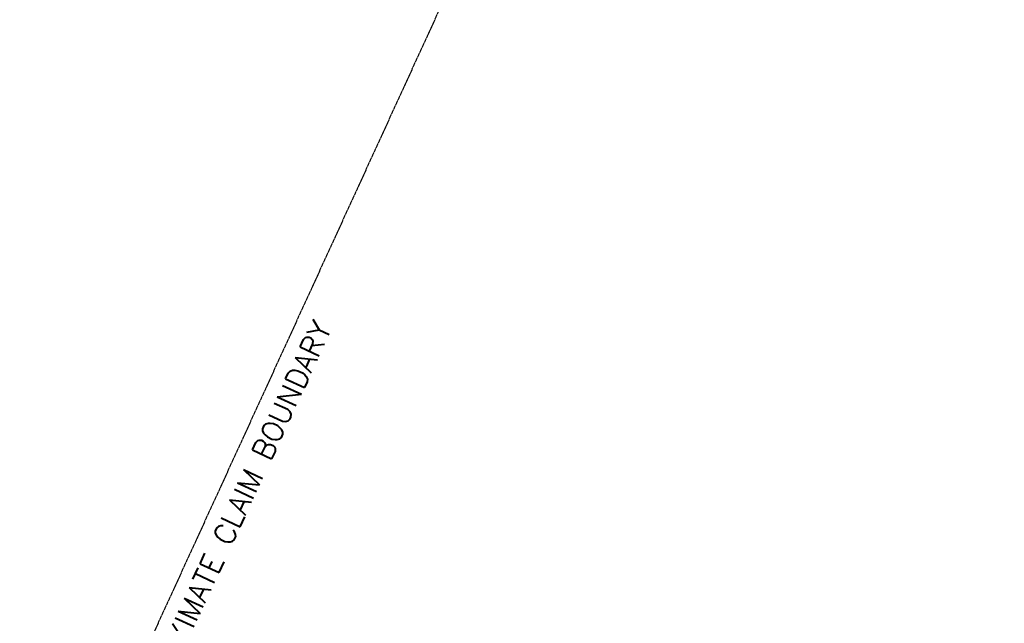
# Model space of a CAD drawing. Extents: x 429357 to 505151, y 227904 to 248592.
# Tile 424 of 656: x 442434 to 442902, y 236467 to 236754. Entities that reach past the tile are written whole.
import ezdxf

# ---------------------------------------------------------------- set-up
doc = ezdxf.new("R2010")
doc.units = 0
doc.header["$MEASUREMENT"] = 0
doc.linetypes.add('CENTER', pattern=[2, 1.25, -0.25, 0.25, -0.25])
doc.linetypes.add('D25', pattern=[0.375, 0.25, -0.125])
for name, color, linetype in [('V-PROP-LINE-EASE-MINE', 2, 'D25'), ('V-PROP-LINE-EASE-MINE-TEXT', 2, 'D25'), ('V-RWAY-CNTR-2012', 4, 'CENTER'), ('V-RWAY-PATT-NEW ROAD-400', 23, 'Continuous'), ('V-RWAY-PATT-NEW ROAD-COVER', 23, 'Continuous'), ('V-RWAY-PATT-OLD ROAD', 21, 'Continuous'), ('V-RWAY-PATT-RR', 24, 'Continuous'), ('V-RWAY-PATT-RR-COVER', 24, 'Continuous'), ('V-RWAY-PATT-RR-KEY', 24, 'Continuous')]:
    doc.layers.add(name, color=color, linetype=linetype)
doc.styles.add('L100', font='simplex.shx', dxfattribs={"height": 0.1})

msp = doc.modelspace()

# ---------------------------------------------------------------- hatches: boundary and pattern name
at = {"layer": 'V-RWAY-PATT-NEW ROAD-400'}
h = msp.add_hatch(dxfattribs=at)
h.set_pattern_fill('ANSI31', color=256, scale=400, angle=50)
h.set_pattern_definition([(95, (0, 0), (-49.80973490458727, -4.3577871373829), [])])
edge = h.paths.add_edge_path()
edge.add_line((444754.7902537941, 235688.7139485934), (445152.242234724, 235891.9075307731))
edge.add_line((445152.242234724, 235891.9075307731), (444804.834635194, 235935.4961069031))
edge.add_line((444804.834635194, 235935.4961069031), (444618.22951448, 235955.8303361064))
edge.add_arc((443941.3333751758, 237279.8569683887), 1487.022160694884, 267.29236154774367, 297.0779613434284, ccw=False)
edge.add_line((443871.0870157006, 235794.4949400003), (442962.2969302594, 235837.4737690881))
edge.add_line((442962.2969302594, 235837.4737690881), (442858.4905107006, 235847.5377895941))
edge.add_line((442858.4905107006, 235847.5377895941), (442782.2923647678, 235861.6184170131))
edge.add_line((442782.2923647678, 235861.6184170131), (442699.1520910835, 235883.7495124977))
edge.add_line((442699.1520910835, 235883.7495124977), (442630.8484261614, 235907.5383003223))
edge.add_line((442630.8484261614, 235907.5383003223), (442563.9286095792, 235936.1352401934))
edge.add_line((442563.9286095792, 235936.1352401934), (442532.6556501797, 235951.4266071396))
edge.add_line((442532.6556501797, 235951.4266071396), (442512.6865152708, 235961.8717509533))
edge.add_line((442512.6865152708, 235961.8717509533), (442445.8126106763, 236000.9896755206))
edge.add_line((442445.8126106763, 236000.9896755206), (442388.9329959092, 236039.7831138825))
edge.add_line((442388.9329959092, 236039.7831138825), (442346.2858197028, 236072.6535520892))
edge.add_line((442346.2858197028, 236072.6535520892), (442306.8815892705, 236106.2952772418))
edge.add_line((442306.8815892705, 236106.2952772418), (442256.158681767, 236154.9389523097))
edge.add_line((442256.158681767, 236154.9389523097), (442207.6928551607, 236208.1272666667))
edge.add_line((442207.6928551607, 236208.1272666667), (442149.9818911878, 236282.4329748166))
edge.add_line((442149.9818911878, 236282.4329748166), (442115.8715524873, 236333.7515104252))
edge.add_line((442115.8715524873, 236333.7515104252), (442081.6223245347, 236392.8673278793))
edge.add_line((442081.6223245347, 236392.8673278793), (442048.2752310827, 236460.689768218))
edge.add_line((442048.2752310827, 236460.689768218), (441550.9097378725, 237570.8887739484))
edge.add_line((441550.9097378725, 237570.8887739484), (441491.3046447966, 237696.9980128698))
edge.add_line((441491.3046447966, 237696.9980128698), (441412.3231467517, 237846.3385729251))
edge.add_line((441412.3231467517, 237846.3385729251), (441328.0562235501, 237988.4674935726))
edge.add_line((441328.0562235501, 237988.4674935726), (441238.6121246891, 237930.3074923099))
edge.add_line((441238.6121246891, 237930.3074923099), (441324.3246350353, 237781.1410585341))
edge.add_line((441324.3246350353, 237781.1410585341), (441387.0982817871, 237653.632227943))
edge.add_line((441387.0982817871, 237653.632227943), (441430.9992233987, 237551.4581331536))
edge.add_line((441430.9992233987, 237551.4581331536), (441991.4290983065, 236161.0223578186))
edge.add_arc((444602.7808922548, 237213.5553731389), 2815.489999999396, 201.9524216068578, 208.7773178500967)
edge.add_arc((443012.1926327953, 236892.5215852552), 1356.22700000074, 229.7006958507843, 267.2923646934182)
edge.add_line((442948.1250611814, 235537.8086924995), (443856.9152377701, 235494.8298591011))
edge.add_arc((443941.3333830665, 237279.8569318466), 1787.02212456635, 267.292364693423, 297.0779617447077)
at = {"layer": 'V-RWAY-PATT-NEW ROAD-COVER'}
h = msp.add_hatch(dxfattribs=at)
h.set_pattern_fill('ANSI31', color=256, scale=700, angle=50)
h.set_pattern_definition([(95, (0, 0), (-87.16703608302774, -7.626127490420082), [])])
edge = h.paths.add_edge_path()
edge.add_line((444754.7902537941, 235688.7139485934), (445152.242234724, 235891.9075307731))
edge.add_line((445152.242234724, 235891.9075307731), (444804.834635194, 235935.4961069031))
edge.add_line((444804.834635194, 235935.4961069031), (444618.22951448, 235955.8303361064))
edge.add_arc((443941.3333751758, 237279.8569683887), 1487.022160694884, 267.29236154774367, 297.0779613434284, ccw=False)
edge.add_line((443871.0870157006, 235794.4949400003), (442962.2969302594, 235837.4737690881))
edge.add_line((442962.2969302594, 235837.4737690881), (442858.4905107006, 235847.5377895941))
edge.add_line((442858.4905107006, 235847.5377895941), (442782.2923647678, 235861.6184170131))
edge.add_line((442782.2923647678, 235861.6184170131), (442699.1520910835, 235883.7495124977))
edge.add_line((442699.1520910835, 235883.7495124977), (442630.8484261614, 235907.5383003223))
edge.add_line((442630.8484261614, 235907.5383003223), (442563.9286095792, 235936.1352401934))
edge.add_line((442563.9286095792, 235936.1352401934), (442532.6556501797, 235951.4266071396))
edge.add_line((442532.6556501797, 235951.4266071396), (442512.6865152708, 235961.8717509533))
edge.add_line((442512.6865152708, 235961.8717509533), (442445.8126106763, 236000.9896755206))
edge.add_line((442445.8126106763, 236000.9896755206), (442388.9329959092, 236039.7831138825))
edge.add_line((442388.9329959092, 236039.7831138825), (442346.2858197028, 236072.6535520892))
edge.add_line((442346.2858197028, 236072.6535520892), (442306.8815892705, 236106.2952772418))
edge.add_line((442306.8815892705, 236106.2952772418), (442256.158681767, 236154.9389523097))
edge.add_line((442256.158681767, 236154.9389523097), (442207.6928551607, 236208.1272666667))
edge.add_line((442207.6928551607, 236208.1272666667), (442149.9818911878, 236282.4329748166))
edge.add_line((442149.9818911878, 236282.4329748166), (442115.8715524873, 236333.7515104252))
edge.add_line((442115.8715524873, 236333.7515104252), (442081.6223245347, 236392.8673278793))
edge.add_line((442081.6223245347, 236392.8673278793), (442048.2752310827, 236460.689768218))
edge.add_line((442048.2752310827, 236460.689768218), (441550.9097378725, 237570.8887739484))
edge.add_line((441550.9097378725, 237570.8887739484), (441491.3046447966, 237696.9980128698))
edge.add_line((441491.3046447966, 237696.9980128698), (441412.3231467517, 237846.3385729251))
edge.add_line((441412.3231467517, 237846.3385729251), (441328.0562235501, 237988.4674935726))
edge.add_line((441328.0562235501, 237988.4674935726), (441238.6121246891, 237930.3074923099))
edge.add_line((441238.6121246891, 237930.3074923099), (441324.3246350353, 237781.1410585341))
edge.add_line((441324.3246350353, 237781.1410585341), (441387.0982817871, 237653.632227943))
edge.add_line((441387.0982817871, 237653.632227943), (441430.9992233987, 237551.4581331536))
edge.add_line((441430.9992233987, 237551.4581331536), (441991.4290983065, 236161.0223578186))
edge.add_arc((444602.7808922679, 237213.5553731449), 2815.490000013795, 201.9524216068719, 209.3258199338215)
edge.add_arc((443034.8987457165, 236998.3860833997), 1463.152755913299, 232.6928418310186, 266.6000235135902)
edge.add_line((442948.1250611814, 235537.8086924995), (443856.9152377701, 235494.8298591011))
edge.add_arc((443941.3333830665, 237279.8569318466), 1787.02212456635, 267.292364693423, 297.0779617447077)
at = {"layer": 'V-RWAY-PATT-OLD ROAD'}
h = msp.add_hatch(dxfattribs=at)
h.set_pattern_fill('ANSI31', color=256, scale=100, angle=45)
h.set_pattern_definition([(90, (0, 0), (-12.5, 2.664535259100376e-15), [])])
edge = h.paths.add_edge_path()
edge.add_line((444754.7902537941, 235688.7139485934), (445152.242234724, 235891.9075307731))
edge.add_line((445152.242234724, 235891.9075307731), (444804.834635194, 235935.4961069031))
edge.add_line((444804.834635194, 235935.4961069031), (444618.22951448, 235955.8303361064))
edge.add_arc((443941.3333751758, 237279.8569683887), 1487.022160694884, 267.29236154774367, 297.0779613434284, ccw=False)
edge.add_line((443871.0870157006, 235794.4949400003), (442962.2969302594, 235837.4737690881))
edge.add_line((442962.2969302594, 235837.4737690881), (442857.2417159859, 235844.8373698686))
edge.add_line((442857.2417159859, 235844.8373698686), (442782.7034142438, 235856.4437475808))
edge.add_line((442782.7034142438, 235856.4437475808), (442695.913377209, 235877.424834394))
edge.add_line((442695.913377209, 235877.424834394), (442629.2378515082, 235899.3191366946))
edge.add_line((442629.2378515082, 235899.3191366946), (442556.853763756, 235929.2295156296))
edge.add_line((442556.853763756, 235929.2295156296), (442514.7602990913, 235949.8077847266))
edge.add_line((442514.7602990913, 235949.8077847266), (442495.0814236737, 235960.2897114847))
edge.add_line((442495.0814236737, 235960.2897114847), (442440.3546220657, 235992.5402412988))
edge.add_line((442440.3546220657, 235992.5402412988), (442388.503931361, 236027.6996443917))
edge.add_line((442388.503931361, 236027.6996443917), (442333.5335692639, 236070.5680968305))
edge.add_line((442333.5335692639, 236070.5680968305), (442301.7545508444, 236098.3580085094))
edge.add_line((442301.7545508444, 236098.3580085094), (442240.0489784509, 236159.8259130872))
edge.add_line((442240.0489784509, 236159.8259130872), (442202.8157549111, 236202.7021063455))
edge.add_line((442202.8157549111, 236202.7021063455), (442141.7869390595, 236285.5531705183))
edge.add_line((442141.7869390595, 236285.5531705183), (442110.0769709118, 236336.9418835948))
edge.add_line((442110.0769709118, 236336.9418835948), (442079.7270699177, 236393.8177041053))
edge.add_line((442079.7270699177, 236393.8177041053), (442048.2752310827, 236460.689768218))
edge.add_line((442048.2752310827, 236460.689768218), (441604.9436267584, 237454.6921821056))
edge.add_line((441604.9436267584, 237454.6921821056), (441491.3046447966, 237696.9980128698))
edge.add_line((441491.3046447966, 237696.9980128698), (441412.3231467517, 237846.3385729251))
edge.add_line((441412.3231467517, 237846.3385729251), (441328.0562235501, 237988.4674935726))
edge.add_line((441328.0562235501, 237988.4674935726), (441238.6121246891, 237930.3074923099))
edge.add_line((441238.6121246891, 237930.3074923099), (441324.3246350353, 237781.1410585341))
edge.add_line((441324.3246350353, 237781.1410585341), (441387.0982817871, 237653.632227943))
edge.add_line((441387.0982817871, 237653.632227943), (441430.9992233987, 237551.4581331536))
edge.add_line((441430.9992233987, 237551.4581331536), (441991.4290983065, 236161.0223578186))
edge.add_arc((444602.7808922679, 237213.5553731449), 2815.490000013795, 201.9524216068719, 209.3258199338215)
edge.add_arc((442975.3944529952, 236837.9861106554), 1300.463355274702, 230.4943875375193, 268.7984778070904)
edge.add_line((442948.1250611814, 235537.8086924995), (443856.9152377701, 235494.8298591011))
edge.add_arc((443941.3333830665, 237279.8569318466), 1787.02212456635, 267.292364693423, 297.0779617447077)
at = {"layer": 'V-RWAY-PATT-RR'}
h = msp.add_hatch(dxfattribs=at)
h.set_pattern_fill('DOTS', color=256, scale=2, angle=90)
h.set_pattern_definition([(90, (0, 0), (-12.5, 6.250000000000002), [0, -12.5])])
edge = h.paths.add_edge_path()
edge.add_line((463249.5569567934, 239485.3821469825), (461904.7070020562, 239374.4039449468))
edge.add_arc((462009.4010453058, 238105.7063381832), 1273.009999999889, 94.71740949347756, 114.6678835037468)
edge.add_line((461478.1004505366, 239262.5443294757), (461031.2811906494, 239057.3337984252))
edge.add_arc((460759.9026580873, 239648.2252816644), 650.2300000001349, 271.17661248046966, 294.66788350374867, ccw=False)
edge.add_line((460773.2546879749, 238998.1323835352), (460346.4777835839, 238989.3669624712))
edge.add_arc((460406.6379977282, 236060.2447020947), 2929.739999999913, 91.1766124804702, 111.026612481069)
edge.add_line((459355.4427855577, 238794.904661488), (459131.218265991, 238708.7134183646))
edge.add_arc((458939.5680135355, 239207.2871043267), 534.1400000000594, 256.443279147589, 291.02661248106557, ccw=False)
edge.add_line((458814.3613980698, 238688.0291308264), (458387.2810669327, 238791.0093170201))
edge.add_arc((457932.7290611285, 236905.88725293), 1939.149999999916, 76.4432791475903, 106.7099458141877)
edge.add_line((457375.1715032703, 238763.151986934), (457000.1484570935, 238650.5687186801))
edge.add_arc((456858.6967817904, 239121.7545261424), 491.9599999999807, 259.55994581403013, 286.7099458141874, ccw=False)
edge.add_line((456769.5503367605, 238637.9389074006), (456400.7484175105, 238705.8932659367))
edge.add_arc((456037.151750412, 236732.5813026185), 2006.529999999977, 79.55994581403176, 118.7266124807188)
edge.add_line((455072.7515140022, 238492.1536441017), (454863.0398948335, 238377.2132518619))
edge.add_arc((454394.0018526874, 239232.9848857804), 975.8799999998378, 277.9103045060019, 298.72661248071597, ccw=False)
edge.add_arc((454135.6978361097, 241092.0256720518), 2852.780000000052, 269.1932791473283, 277.9103045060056, ccw=False)
edge.add_line((454095.5322062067, 238239.5284414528), (453403.3836644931, 238249.2744919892))
edge.add_arc((453381.4962838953, 236694.8685809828), 1554.560000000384, 89.19327914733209, 119.9432791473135)
edge.add_line((452605.5494438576, 238041.9258533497), (452483.7873136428, 237971.7870833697))
edge.add_arc((452222.5112140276, 238425.3669575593), 523.4499999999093, 271.9544379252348, 299.9432791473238, ccw=False)
edge.add_line((452240.3633516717, 237902.221467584), (451086.9456391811, 237862.8615339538))
edge.add_arc((451115.1744916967, 237035.633043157), 827.710000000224, 91.9544379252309, 110.8395699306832)
edge.add_line((450820.7145963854, 237809.1944267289), (450693.6046129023, 237760.809394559))
edge.add_arc((450224.5520669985, 238993.0347065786), 1318.480000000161, 281.2229032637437, 290.83956993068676, ccw=False)
edge.add_line((450481.1631621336, 237699.7674270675), (449789.9815760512, 237562.6226414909))
edge.add_arc((450145.3091580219, 235771.8445185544), 1825.689999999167, 101.2229032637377, 111.5229032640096)
edge.add_line((449475.5125713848, 237470.2309612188), (449217.3484181, 237368.4181674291))
edge.add_arc((448647.9650044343, 238812.1894402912), 1551.989999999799, 282.6229032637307, 291.52290326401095, ccw=False)
edge.add_line((448987.1265540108, 237297.7118394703), (448143.3331885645, 237108.7474961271))
edge.add_arc((448499.7872808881, 235517.0525082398), 1631.119999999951, 102.6229032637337, 118.0501507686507)
edge.add_line((447732.7625232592, 236956.5751637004), (447555.3000096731, 236862.0173316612))
edge.add_arc((447294.9304856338, 237350.6688711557), 553.6899999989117, 281.36681743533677, 298.0501507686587, ccw=False)
edge.add_line((447404.057019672, 236807.8392333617), (447179.3068485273, 236762.6570887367))
edge.add_arc((447321.9898558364, 236052.9070186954), 723.9499999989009, 101.3668174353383, 126.716817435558)
edge.add_line((446889.1687771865, 236633.2254798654), (446741.1121535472, 236522.7998569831))
edge.add_arc((446432.1498260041, 236937.0508057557), 516.7799999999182, 277.53388763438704, 306.71681743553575, ccw=False)
edge.add_line((446499.9061748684, 236424.731915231), (446016.0313089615, 236360.7374094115))
edge.add_arc((446189.5670424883, 235048.6000826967), 1323.562999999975, 97.53388763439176, 132.8005543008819)
edge.add_line((445290.2742763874, 236019.7290832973), (444246.4260034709, 235053.0962259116))
edge.add_arc((443521.8880459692, 235835.5108622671), 1066.36199999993, 228.9838876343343, 312.8005543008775, ccw=False)
edge.add_line((442822.0653362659, 235030.91401289), (442755.0557848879, 235089.1976189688))
edge.add_arc((444602.7808922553, 237213.5553731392), 2815.489999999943, 201.9524216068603, 228.9838876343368, ccw=False)
edge.add_line((441991.4290983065, 236161.0223578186), (441430.9992233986, 237551.4581331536))
edge.add_arc((439156.5041961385, 236634.6988076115), 2452.299999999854, 21.95242160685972, 32.48251394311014)
edge.add_line((441225.1550658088, 237951.6873684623), (440654.1831325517, 238848.5376687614))
edge.add_line((440654.1831325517, 238848.5376687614), (440485.4906138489, 238741.1410458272))
edge.add_line((440485.4906138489, 238741.1410458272), (441056.4625471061, 237844.2907455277))
edge.add_arc((439156.5041961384, 236634.6988076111), 2252.322000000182, 27.76665392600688, 32.482513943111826, ccw=False)
edge.add_arc((439156.504196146, 236634.6988076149), 2252.32199999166, 21.952425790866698, 27.766653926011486, ccw=False)
edge.add_line((441245.5206451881, 237476.6992038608), (441805.719503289, 236086.8368777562))
edge.add_arc((444602.5515866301, 237214.1299268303), 3015.46999999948, 201.9524257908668, 228.9791129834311)
edge.add_line((442623.3957599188, 234939.047173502), (442690.6822036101, 234880.5128819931))
edge.add_arc((443521.8243438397, 235835.9288847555), 1266.339999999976, 228.9791129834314, 290.2257014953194)
edge.add_arc((443521.8243438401, 235835.9288847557), 1266.339999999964, 290.2257014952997, 294.2147918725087)
edge.add_arc((443521.8243438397, 235835.9288847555), 1266.339999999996, 294.2147918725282, 312.7856754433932)
edge.add_line((444381.9957204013, 234906.5623270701), (444602.2903960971, 235110.4551537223))
edge.add_line((444602.2903960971, 235110.4551537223), (445223.2806271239, 235685.210095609))
edge.add_line((445223.2806271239, 235685.210095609), (445300.9499702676, 235757.0966351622))
edge.add_line((445300.9499702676, 235757.0966351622), (445415.1598807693, 235862.8031458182))
edge.add_line((445415.1598807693, 235862.8031458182), (445426.535522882, 235873.3318243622))
edge.add_arc((446189.7224646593, 235048.7514671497), 1123.560000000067, 97.51900877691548, 132.7856754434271, ccw=False)
edge.add_line((446042.6988944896, 236162.6505395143), (446284.5677246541, 236194.574813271))
edge.add_line((446284.5677246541, 236194.574813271), (446525.9442485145, 236226.4341075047))
edge.add_line((446525.9442485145, 236226.4341075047), (446587.0863805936, 236237.216423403))
edge.add_line((446587.0863805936, 236237.216423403), (446647.0660920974, 236253.249291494))
edge.add_arc((446432.1499209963, 236937.0508766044), 716.7800000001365, 287.4477299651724, 306.7168174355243)
edge.add_line((446860.6843401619, 236362.4798888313), (447008.7408688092, 236472.9054408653))
edge.add_arc((447321.989855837, 236052.9070186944), 523.9499999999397, 101.36681743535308, 126.71681743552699, ccw=False)
edge.add_line((447218.7247661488, 236566.5799922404), (447371.5301967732, 236597.2988879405))
edge.add_line((447371.5301967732, 236597.2988879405), (447443.4806873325, 236611.7632928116))
edge.add_line((447443.4806873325, 236611.7632928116), (447587.8170744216, 236656.2146867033))
edge.add_arc((447294.9441192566, 237350.630811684), 753.6500000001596, 292.8677919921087, 298.0501507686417)
edge.add_line((447649.343678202, 236685.5073080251), (447826.8113679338, 236780.0678980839))
edge.add_arc((448499.7872808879, 235517.0525082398), 1431.119999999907, 102.62290326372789, 118.0501507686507, ccw=False)
edge.add_line((448187.0398554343, 236913.5815993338), (448576.1928055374, 237000.7309355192))
edge.add_line((448576.1928055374, 237000.7309355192), (448886.9053762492, 237070.3138444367))
edge.add_line((448886.9053762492, 237070.3138444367), (449030.8332208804, 237102.5459426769))
edge.add_arc((448647.9650044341, 238812.1894402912), 1751.989999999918, 282.6229032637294, 291.5229032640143)
edge.add_line((449290.7230421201, 237182.363969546), (449548.8871954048, 237284.1767633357))
edge.add_arc((450145.309158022, 235771.8445185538), 1625.689999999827, 101.22290326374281, 111.52290326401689, ccw=False)
edge.add_line((449828.9068680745, 237366.4471546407), (450520.088454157, 237503.5919402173))
edge.add_arc((450224.5520669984, 238993.0347065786), 1518.480000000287, 281.222903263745, 290.8395699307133)
edge.add_line((450764.7551113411, 237573.893353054), (450891.8650948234, 237622.2783852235))
edge.add_arc((451115.174491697, 237035.6330431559), 627.710000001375, 91.9544379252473, 110.83956993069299, ccw=False)
edge.add_line((451093.7665915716, 237662.9778812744), (452220.4698538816, 237701.4261946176))
edge.add_line((452220.4698538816, 237701.4261946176), (452345.163784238, 237712.3899246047))
edge.add_line((452345.163784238, 237712.3899246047), (452440.8698575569, 237735.6573046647))
edge.add_arc((452222.5112140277, 238425.3669575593), 723.4499999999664, 287.5675279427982, 299.9432791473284)
edge.add_line((452583.6157975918, 237798.4830909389), (452705.3779278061, 237868.6218609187))
edge.add_arc((453381.4962838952, 236694.8685809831), 1354.560000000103, 89.19327914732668, 119.9432791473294, ccw=False)
edge.add_line((453400.5677705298, 238049.2943161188), (454092.7163122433, 238039.5482655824))
edge.add_arc((454135.6978361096, 241092.0256720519), 3052.780000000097, 269.1932791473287, 277.9103045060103)
edge.add_arc((454394.0018526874, 239232.9848857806), 1175.880000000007, 277.9103045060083, 298.7266124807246)
edge.add_line((454959.1660665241, 238201.8286484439), (455168.8776856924, 238316.7690406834))
edge.add_arc((456037.151750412, 236732.5813026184), 1806.530000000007, 79.55994581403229, 118.72661248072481, ccw=False)
edge.add_line((456364.5070787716, 238509.2042592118), (456733.3089980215, 238441.2499006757))
edge.add_arc((456858.6967817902, 239121.7545261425), 691.9600000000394, 259.5599458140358, 286.7099458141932)
edge.add_line((457057.6538133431, 238459.014199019), (457432.67685952, 238571.5974672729))
edge.add_arc((457932.7290611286, 236905.8872529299), 1739.150000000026, 76.44327914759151, 106.70994581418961, ccw=False)
edge.add_line((458340.3994945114, 238596.5816488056), (458767.4798256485, 238493.6014626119))
edge.add_arc((458939.5680135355, 239207.2871043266), 734.1399999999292, 256.44327914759, 291.0266124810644)
edge.add_line((459202.978573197, 238522.0306438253), (459427.2030927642, 238608.2218869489))
edge.add_arc((460406.6379977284, 236060.2447020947), 2729.739999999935, 91.17661248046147, 111.0266124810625, ccw=False)
edge.add_line((460350.584647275, 238789.4091327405), (460777.3615516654, 238798.1745538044))
edge.add_line((460777.3615516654, 238798.1745538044), (460905.1735372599, 238810.4977456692))
edge.add_line((460905.1735372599, 238810.4977456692), (460994.2399259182, 238830.9266227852))
edge.add_line((460994.2399259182, 238830.9266227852), (461084.0813343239, 238862.2232213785))
edge.add_line((461084.0813343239, 238862.2232213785), (461241.004304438, 238933.5688581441))
edge.add_line((461241.004304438, 238933.5688581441), (461561.5720013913, 239080.7958763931))
edge.add_arc((462009.4010453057, 238105.7063381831), 1073.009999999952, 94.71740949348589, 114.66788350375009, ccw=False)
edge.add_line((461921.1552692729, 239175.0814562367), (462039.9068161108, 239184.8809384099))
edge.add_line((462039.9068161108, 239184.8809384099), (462395.6163005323, 239214.2343981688))
edge.add_line((462395.6163005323, 239214.2343981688), (463072.2936633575, 239270.0744097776))
edge.add_line((463072.2936633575, 239270.0744097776), (463303.6536176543, 239289.6477164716))
edge.add_line((463303.6536176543, 239289.6477164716), (463249.5569567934, 239485.3821469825))
at = {"layer": 'V-RWAY-PATT-RR-COVER'}
h = msp.add_hatch(dxfattribs=at)
h.set_pattern_fill('DOTS', color=256, scale=10, angle=90)
h.set_pattern_definition([(90, (0, 0), (-62.5, 31.25000000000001), [0, -62.5])])
h.paths.add_polyline_path([(463249.5569567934, 239485.3821469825), (461904.7070020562, 239374.4039449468, 0.08727091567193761), (461478.1004505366, 239262.5443294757), (461031.2811906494, 239057.3337984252, -0.1028604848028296), (460773.2546879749, 238998.1323835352), (460346.4777835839, 238989.3669624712, 0.08682919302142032), (459355.4427855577, 238794.904661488), (459131.218265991, 238708.7134183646, -0.152054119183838), (458814.3613980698, 238688.0291308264), (458387.2810669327, 238791.0093170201, 0.1328363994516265), (457375.1715032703, 238763.151986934), (457000.1484570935, 238650.5687186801, -0.1190215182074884), (456769.5503367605, 238637.9389074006), (456400.7484175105, 238705.8932659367, 0.172580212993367), (455072.7515140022, 238492.1536441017), (454863.0398948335, 238377.2132518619, -0.09107887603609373), (454528.3050780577, 238266.3906492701, -0.03805355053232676), (454095.5322062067, 238239.5284414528), (453403.3836644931, 238249.2744919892, 0.1349831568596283), (452605.5494438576, 238041.9258533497), (452483.7873136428, 237971.7870833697, -0.122735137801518), (452240.3633516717, 237902.221467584), (451086.9456391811, 237862.8615339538, 0.08258894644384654), (450820.7145963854, 237809.1944267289), (450693.6046129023, 237760.809394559, -0.04198526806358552), (450481.1631621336, 237699.7674270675), (449789.9815760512, 237562.6226414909, 0.04497251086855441), (449475.5125713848, 237470.2309612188), (449217.3484181, 237368.4181674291, -0.03885310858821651), (448987.1265540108, 237297.7118394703), (448143.3331885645, 237108.7474961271, 0.06741592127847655), (447732.7625232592, 236956.5751637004), (447555.3000096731, 236862.0173316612, -0.07292362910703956), (447404.057019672, 236807.8392333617), (447179.3068485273, 236762.6570887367, 0.1110635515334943), (446889.1687771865, 236633.2254798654), (446741.1121535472, 236522.7998569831, -0.1280272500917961), (446499.9061748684, 236424.731915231), (446016.0313089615, 236360.7374094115, 0.1551060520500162), (445290.2742763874, 236019.7290832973), (444246.4260034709, 235053.0962259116, -0.3829465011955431), (442822.0653362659, 235030.91401289), (442755.0557848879, 235089.1976189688, -0.1184970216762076), (441991.4290983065, 236161.0223578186), (441430.9992233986, 237551.4581331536, 0.04597855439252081), (441225.1550658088, 237951.6873684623), (440654.1831325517, 238848.5376687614), (440485.4906138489, 238741.1410458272), (441056.4625471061, 237844.2907455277, -0.02057972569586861), (441149.4764122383, 237683.991968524, -0.02537480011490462), (441245.5206451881, 237476.6992038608), (441805.719503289, 236086.8368777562, 0.118475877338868), (442623.3957599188, 234939.047173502), (442690.6822036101, 234880.5128819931, 0.2737875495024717), (443959.6223315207, 234647.673896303, 0.01740744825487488), (444041.224457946, 234681.0087502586, 0.08120858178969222), (444381.9957204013, 234906.5623270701), (444602.2903960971, 235110.4551537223), (445223.2806271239, 235685.210095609), (445415.1598807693, 235862.8031458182), (445426.535522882, 235873.3318243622, -0.1551060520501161), (446042.6988944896, 236162.6505395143), (446284.5677246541, 236194.574813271), (446525.9442485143, 236226.4341075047, 0.04334934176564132), (446647.0660920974, 236253.249291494, 0.08427593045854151), (446860.6843401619, 236362.4798888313), (447008.7408688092, 236472.9054408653, -0.1110635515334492), (447218.7247661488, 236566.5799922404), (447371.5301967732, 236597.2988879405), (447443.480687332, 236611.7632928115, 0.05022463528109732), (447587.8170744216, 236656.2146867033, 0.02261616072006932), (447649.343678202, 236685.5073080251), (447826.8113679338, 236780.0678980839, -0.067415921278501), (448187.0398554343, 236913.5815993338), (448576.1928055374, 237000.7309355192), (448886.9053762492, 237070.3138444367), (449030.8332208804, 237102.5459426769, 0.03885310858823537), (449290.7230421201, 237182.363969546), (449548.8871954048, 237284.1767633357, -0.04497251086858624), (449828.9068680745, 237366.4471546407), (450520.088454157, 237503.5919402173, 0.04198526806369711), (450764.7551113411, 237573.893353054), (450891.8650948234, 237622.2783852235, -0.08258894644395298), (451093.7665915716, 237662.9778812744), (452220.4698538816, 237701.4261946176), (452247.1843040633, 237702.3378149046, 0.06823054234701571), (452440.8698575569, 237735.6573046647, 0.05405194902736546), (452583.6157975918, 237798.4830909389), (452705.3779278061, 237868.6218609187, -0.1349831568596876), (453400.5677705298, 238049.2943161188), (454092.7163122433, 238039.5482655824, 0.03805355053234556), (454555.8296149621, 238068.2937036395, 0.09107887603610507), (454959.1660665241, 238201.8286484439), (455168.8776856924, 238316.7690406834, -0.1725802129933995), (456364.5070787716, 238509.2042592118), (456733.3089980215, 238441.2499006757, 0.1190215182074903), (457057.6538133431, 238459.014199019), (457432.67685952, 238571.5974672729, -0.1328363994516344), (458340.3994945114, 238596.5816488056), (458767.4798256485, 238493.6014626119, 0.1520541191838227), (459202.978573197, 238522.0306438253), (459427.2030927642, 238608.2218869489, -0.08682919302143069), (460350.584647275, 238789.4091327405), (460777.3615516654, 238798.1745538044, 0.1028604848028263), (461114.7527415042, 238875.5853453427), (461241.004304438, 238933.5688581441), (461561.5720013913, 239080.7958763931, -0.08727091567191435), (461921.1552692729, 239175.0814562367), (462039.9068161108, 239184.8809384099), (462395.6163005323, 239214.2343981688), (463072.2936633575, 239270.0744097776), (463266.0052240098, 239286.0596582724, 0.006341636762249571), (463303.6536176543, 239289.6477164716)])
at = {"layer": 'V-RWAY-PATT-RR-KEY'}
h = msp.add_hatch(dxfattribs=at)
h.set_pattern_fill('DOTS', color=256, scale=5, angle=90)
h.set_pattern_definition([(90, (0, 0), (-31.25, 15.625), [0, -31.25])])
h.paths.add_polyline_path([(463249.5569567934, 239485.3821469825), (461904.7070020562, 239374.4039449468, 0.08727091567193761), (461478.1004505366, 239262.5443294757), (461031.2811906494, 239057.3337984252, -0.1028604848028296), (460773.2546879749, 238998.1323835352), (460346.4777835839, 238989.3669624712, 0.08682919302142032), (459355.4427855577, 238794.904661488), (459131.218265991, 238708.7134183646, -0.152054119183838), (458814.3613980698, 238688.0291308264), (458387.2810669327, 238791.0093170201, 0.1328363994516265), (457375.1715032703, 238763.151986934), (457000.1484570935, 238650.5687186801, -0.1190215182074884), (456769.5503367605, 238637.9389074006), (456400.7484175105, 238705.8932659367, 0.172580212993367), (455072.7515140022, 238492.1536441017), (454863.0398948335, 238377.2132518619, -0.09107887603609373), (454528.3050780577, 238266.3906492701, -0.03805355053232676), (454095.5322062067, 238239.5284414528), (453403.3836644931, 238249.2744919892, 0.1349831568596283), (452605.5494438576, 238041.9258533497), (452483.7873136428, 237971.7870833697, -0.122735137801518), (452240.3633516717, 237902.221467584), (451086.9456391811, 237862.8615339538, 0.08258894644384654), (450820.7145963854, 237809.1944267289), (450693.6046129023, 237760.809394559, -0.04198526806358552), (450481.1631621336, 237699.7674270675), (449789.9815760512, 237562.6226414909, 0.04497251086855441), (449475.5125713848, 237470.2309612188), (449217.3484181, 237368.4181674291, -0.03885310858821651), (448987.1265540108, 237297.7118394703), (448143.3331885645, 237108.7474961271, 0.06741592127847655), (447732.7625232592, 236956.5751637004), (447555.3000096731, 236862.0173316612, -0.07292362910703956), (447404.057019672, 236807.8392333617), (447179.3068485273, 236762.6570887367, 0.1110635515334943), (446889.1687771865, 236633.2254798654), (446741.1121535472, 236522.7998569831, -0.1280272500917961), (446499.9061748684, 236424.731915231), (446016.0313089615, 236360.7374094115, 0.1551060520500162), (445290.2742763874, 236019.7290832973), (444246.4260034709, 235053.0962259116, -0.3829465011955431), (442822.0653362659, 235030.91401289), (442755.0557848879, 235089.1976189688, -0.1184970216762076), (441991.4290983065, 236161.0223578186), (441430.9992233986, 237551.4581331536, 0.04597855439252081), (441225.1550658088, 237951.6873684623), (440654.1831325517, 238848.5376687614), (440485.4906138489, 238741.1410458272), (441056.4625471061, 237844.2907455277, -0.02057972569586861), (441149.4764122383, 237683.991968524, -0.02537480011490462), (441245.5206451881, 237476.6992038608), (441805.719503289, 236086.8368777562, 0.118475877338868), (442623.3957599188, 234939.047173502), (442690.6822036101, 234880.5128819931, 0.2737875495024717), (443959.6223315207, 234647.673896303, 0.01740744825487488), (444041.224457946, 234681.0087502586, 0.08120858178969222), (444381.9957204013, 234906.5623270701), (444602.2903960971, 235110.4551537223), (445223.2806271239, 235685.210095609), (445415.1598807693, 235862.8031458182), (445426.535522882, 235873.3318243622, -0.1551060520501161), (446042.6988944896, 236162.6505395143), (446284.5677246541, 236194.574813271), (446525.9442485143, 236226.4341075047, 0.04334934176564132), (446647.0660920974, 236253.249291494, 0.08427593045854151), (446860.6843401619, 236362.4798888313), (447008.7408688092, 236472.9054408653, -0.1110635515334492), (447218.7247661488, 236566.5799922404), (447371.5301967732, 236597.2988879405), (447443.480687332, 236611.7632928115, 0.05022463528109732), (447587.8170744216, 236656.2146867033, 0.02261616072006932), (447649.343678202, 236685.5073080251), (447826.8113679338, 236780.0678980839, -0.067415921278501), (448187.0398554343, 236913.5815993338), (448576.1928055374, 237000.7309355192), (448886.9053762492, 237070.3138444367), (449030.8332208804, 237102.5459426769, 0.03885310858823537), (449290.7230421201, 237182.363969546), (449548.8871954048, 237284.1767633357, -0.04497251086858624), (449828.9068680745, 237366.4471546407), (450520.088454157, 237503.5919402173, 0.04198526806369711), (450764.7551113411, 237573.893353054), (450891.8650948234, 237622.2783852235, -0.08258894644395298), (451093.7665915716, 237662.9778812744), (452220.4698538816, 237701.4261946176), (452247.1843040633, 237702.3378149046, 0.06823054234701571), (452440.8698575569, 237735.6573046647, 0.05405194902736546), (452583.6157975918, 237798.4830909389), (452705.3779278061, 237868.6218609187, -0.1349831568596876), (453400.5677705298, 238049.2943161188), (454092.7163122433, 238039.5482655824, 0.03805355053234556), (454555.8296149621, 238068.2937036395, 0.09107887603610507), (454959.1660665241, 238201.8286484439), (455168.8776856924, 238316.7690406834, -0.1725802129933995), (456364.5070787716, 238509.2042592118), (456733.3089980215, 238441.2499006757, 0.1190215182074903), (457057.6538133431, 238459.014199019), (457432.67685952, 238571.5974672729, -0.1328363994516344), (458340.3994945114, 238596.5816488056), (458767.4798256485, 238493.6014626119, 0.1520541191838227), (459202.978573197, 238522.0306438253), (459427.2030927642, 238608.2218869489, -0.08682919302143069), (460350.584647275, 238789.4091327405), (460777.3615516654, 238798.1745538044, 0.1028604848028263), (461114.7527415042, 238875.5853453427), (461241.004304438, 238933.5688581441), (461561.5720013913, 239080.7958763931, -0.08727091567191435), (461921.1552692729, 239175.0814562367), (462039.9068161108, 239184.8809384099), (462395.6163005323, 239214.2343981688), (463072.2936633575, 239270.0744097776), (463266.0052240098, 239286.0596582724, 0.006341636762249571), (463303.6536176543, 239289.6477164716)])

# ---------------------------------------------------------------- linework, layer by layer
at = {"layer": 'V-PROP-LINE-EASE-MINE'}
msp.add_line((442697.56121375, 236899.0841803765), (442155.7478398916, 235716.9380163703), dxfattribs=at)
at = {"layer": 'V-RWAY-CNTR-2012', "flags": 128}
msp.add_lwpolyline([(476548.782, 239155.827), (475111.9614, 239916.1179), (473565.2393875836, 240734.3284688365), (472274.9078107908, 241416.9093883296, 0.2066784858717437), (470957.7294053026, 241521.1266733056), (466819.480687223, 240109.8638809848, 0.009526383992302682), (466350.1085282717, 239939.7452619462), (465811.3206766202, 239732.7720050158, -0.061723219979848), (465127.4905666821, 239562.9066289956), (462462.6709183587, 239241.0845227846, 0.03140258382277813), (461970.6936998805, 239150.0495670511), (461069.4053455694, 238923.984878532, -0.05417149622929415), (458617.0039059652, 238584.5964551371), (456389.3629451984, 238519.3534203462, 0.04151507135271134), (455445.5231598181, 238412.9486377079), (454259.0416585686, 238178.3054050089, 0.01539656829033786), (453571.4295535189, 238020.1786012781), (452606.2642383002, 237766.7013382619, -0.04824989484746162), (452061.726126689, 237678.6000326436), (450879.0993406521, 237602.8369664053, 0.06412965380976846), (450160.6938966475, 237463.1381858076), (447818.5034670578, 236686.5873369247, 0.02225913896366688), (447342.1408133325, 236504.747137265), (446252.6920213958, 236032.3190186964, -0.1067318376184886), (444731.4472832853, 235729.4755554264), (443408.3298849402, 235750.8478341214, -0.2911997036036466), (441696.2316602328, 236879.6187747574), (441414.0190787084, 237509.5622100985)], format="xyb", dxfattribs=at)

# ---------------------------------------------------------------- texts
at = {"layer": 'V-PROP-LINE-EASE-MINE-TEXT', "insert": (442528.9440101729, 236515.781412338), "char_height": 10, "width": 255.0024218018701, "attachment_point": 2, "rotation": 65.22872340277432, "style": 'L100'}
msp.add_mtext('APPROXIMATE CLAIM BOUNDARY', dxfattribs=at)

doc.saveas('drawing.dxf')
